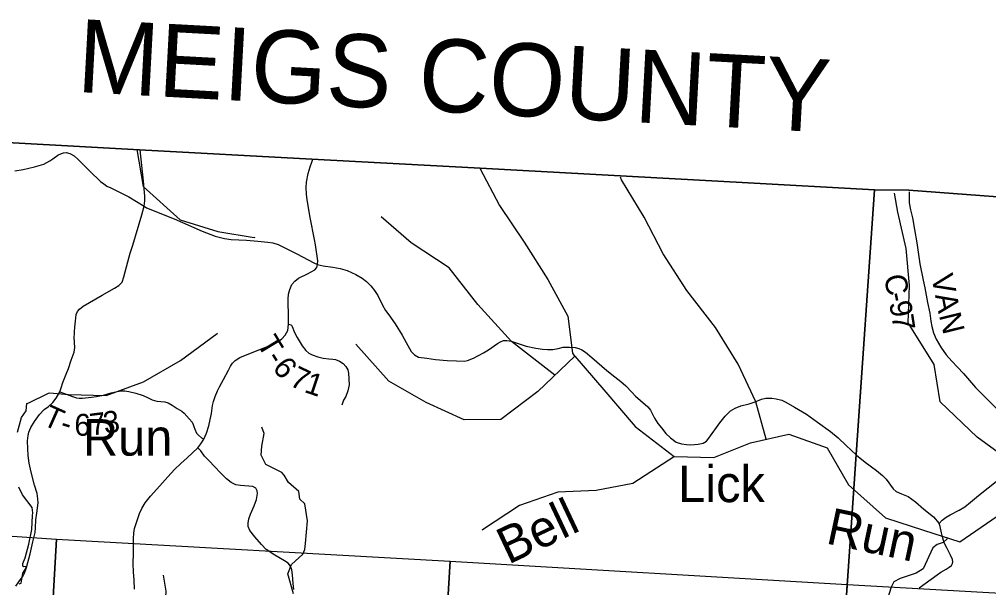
# Model space of a CAD drawing. Extents: x 1878108 to 2183446, y 146837 to 508383.
# Drawn here: x 2038879 to 2052165, y 361848 to 369630 of the extents above; entities that cross this region are included whole.
import ezdxf

# ---------------------------------------------------------------- set-up
doc = ezdxf.new("R2010")
doc.units = 0
for name, color, linetype in [('GM_X_Adjacent_County', 7, 'Continuous'), ('GM_X_Adjacent_County_Text', 7, 'Continuous'), ('GM_X_County', 7, 'Continuous'), ('GM_X_County_Road', 7, 'Continuous'), ('GM_X_County_Road_Text', 7, 'Continuous'), ('GM_X_Minor_River', 7, 'Continuous'), ('GM_X_Minor_River_Text', 7, 'Continuous'), ('GM_X_Section', 7, 'Continuous'), ('GM_X_Township', 7, 'Continuous'), ('GM_X_Township_Road', 7, 'Continuous'), ('GM_X_Township_Road_Text', 7, 'Continuous')]:
    doc.layers.add(name, color=color, linetype=linetype)

msp = doc.modelspace()

# ---------------------------------------------------------------- linework, layer by layer
at = {"layer": 'GM_X_Adjacent_County'}
msp.add_lwpolyline([(2053261, 367127), (2051071, 367290), (2050600, 367297), (2048789, 367394), (2045115, 367597), (2042889, 367717), (2040525, 367845), (2039539, 367898), (2031084, 368365)], dxfattribs=at)
at = {"layer": 'GM_X_County'}
msp.add_lwpolyline([(2031084, 368365), (2039539, 367898), (2040525, 367845), (2042889, 367717), (2045115, 367597), (2048789, 367394), (2050600, 367297), (2051071, 367290), (2053261, 367127)], dxfattribs=at)
at = {"layer": 'GM_X_County_Road'}
for points in [[(2040591, 367074), (2040599, 367145), (2040600, 367211), (2040580, 367413), (2040559, 367630), (2040533, 367844)], [(2042564, 365774), (2042564, 365798), (2042569, 365865), (2042584, 365929), (2042615, 365997), (2042655, 366043), (2042704, 366085), (2042830, 366143), (2042928, 366201), (2042956, 366232), (2042967, 366274), (2042968, 366325), (2042938, 366542), (2042926, 366616), (2042865, 366919), (2042826, 367157), (2042813, 367235), (2042809, 367327), (2042816, 367400), (2042837, 367520), (2042865, 367612), (2042889, 367675), (2042903, 367717)], [(2051074, 367270), (2051075, 367222), (2051075, 367118), (2051095, 367024), (2051122, 366912), (2051151, 366754), (2051183, 366568), (2051224, 366282), (2051269, 366060), (2051289, 365953), (2051326, 365753), (2051358, 365607), (2051372, 365496), (2051386, 365423), (2051408, 365339), (2051444, 365250), (2051512, 365140), (2051585, 365037), (2051661, 364948), (2051738, 364866), (2051823, 364779), (2051984, 364590), (2052277, 364297)], [(2040398, 366427), (2040433, 366539), (2040558, 366954), (2040591, 367074)], [(2039634, 365325), (2039635, 365350), (2039641, 365416), (2039649, 365498), (2039658, 365587), (2039677, 365629), (2039702, 365660), (2039752, 365701), (2040015, 365854), (2040181, 365948), (2040241, 365987), (2040286, 366032), (2040312, 366106), (2040383, 366379), (2040398, 366427)], [(2040456, 361824), (2040453, 361951), (2040444, 362064), (2040438, 362172), (2040442, 362322), (2040442, 362521), (2040446, 362595), (2040458, 362658), (2040494, 362768), (2040527, 362862), (2040556, 362929), (2040604, 363010), (2040678, 363100), (2040802, 363240), (2040915, 363363), (2041007, 363467), (2041092, 363548), (2041177, 363625), (2041323, 363764), (2041366, 363818), (2041406, 363883), (2041442, 363964), (2041474, 364062), (2041496, 364148), (2041513, 364231), (2041528, 364342), (2041542, 364396), (2041562, 364463), (2041595, 364542), (2041621, 364599), (2041676, 364700), (2041745, 364826), (2041772, 364879), (2041800, 364923), (2041835, 364956), (2041902, 364997), (2042024, 365049), (2042200, 365119), (2042312, 365164), (2042403, 365205), (2042476, 365256), (2042521, 365304), (2042558, 365369), (2042569, 365454), (2042568, 365517), (2042568, 365607), (2042564, 365732), (2042564, 365774)], [(2039155, 364220), (2039219, 364286), (2039278, 364328), (2039336, 364382), (2039385, 364443), (2039433, 364531), (2039450, 364583), (2039475, 364659), (2039520, 364773), (2039552, 364847), (2039588, 364964), (2039630, 365071), (2039641, 365137), (2039632, 365277), (2039634, 365325)], [(2038828, 361869), (2038882, 361940), (2038927, 361998), (2038947, 362045), (2038976, 362121), (2039027, 362312), (2039064, 362476), (2039094, 362603), (2039099, 362666), (2039103, 362777), (2039116, 362865), (2039135, 363009), (2039134, 363063), (2039121, 363135), (2039085, 363251), (2039042, 363428), (2039013, 363552), (2038999, 363657), (2038993, 363748), (2038992, 363858), (2038998, 363929), (2039010, 363977), (2039034, 364040), (2039084, 364123), (2039154, 364219), (2039155, 364220)], [(2042639, 361821), (2042634, 361905), (2042624, 362021), (2042614, 362089), (2042594, 362141), (2042563, 362182), (2042513, 362215), (2042380, 362293), (2042262, 362368), (2042198, 362439), (2042107, 362544), (2042036, 362632), (2042015, 362684), (2042014, 362732), (2042022, 362789), (2042046, 362854), (2042096, 362968), (2042127, 363056), (2042145, 363135), (2042140, 363174), (2042120, 363210), (2042081, 363234), (2041911, 363245), (2041846, 363256), (2041782, 363287), (2041719, 363336), (2041642, 363415), (2041553, 363506), (2041479, 363583), (2041416, 363648), (2041364, 363720), (2041323, 363764)], [(2051215, 361846), (2051377, 361964), (2051459, 362024), (2051511, 362057), (2051582, 362099), (2051623, 362128), (2051654, 362152), (2051669, 362178), (2051675, 362200), (2051669, 362234), (2051642, 362292), (2051597, 362381), (2051558, 362459), (2051536, 362524), (2051517, 362596), (2051501, 362686), (2051487, 362724), (2051529, 362771), (2051583, 362811), (2051640, 362844), (2051763, 362907), (2051837, 362955), (2051918, 363018), (2052025, 363108), (2052161, 363214), (2052267, 363302)]]:
    msp.add_lwpolyline(points, dxfattribs=at)
at = {"layer": 'GM_X_Minor_River'}
for points in [[(2040491, 367848), (2040574, 367342), (2041084, 366883), (2041599, 366725), (2042099, 366644), (2042111, 366646)], [(2045189, 367594), (2045462, 367082), (2045800, 366578), (2046122, 366068), (2046398, 365566), (2046459, 365057), (2046490, 365017)], [(2049115, 363879), (2048975, 364394), (2048731, 364907), (2048422, 365409), (2048030, 365916), (2047706, 366420), (2047444, 366922), (2047133, 367431), (2047121, 367467)], [(2052780, 363150), (2052534, 363526), (2052008, 363909), (2051502, 364391), (2051420, 364902), (2051064, 365472), (2051080, 365985), (2051036, 366492), (2050921, 366992), (2050876, 367249)], [(2046219, 364759), (2045623, 365217), (2045165, 365724), (2044771, 366228), (2044249, 366569), (2043839, 366926)], [(2039552, 364491), (2040067, 364481), (2040578, 364665), (2041086, 364957), (2041590, 365328), (2041594, 365334)], [(2046492, 365019), (2045984, 364535), (2045478, 364152), (2044975, 364144), (2044456, 364385), (2043944, 364674), (2043490, 365184), (2043490, 365184)], [(2046491, 365019), (2046891, 364556), (2047321, 364054), (2047855, 363645), (2048397, 363631), (2048903, 363831), (2049425, 363949), (2049950, 363760), (2050244, 363254), (2050752, 362803), (2051271, 362634), (2051772, 362474), (2052281, 362826)], [(2038851, 363976), (2038910, 364177), (2038970, 364267), (2038982, 364371), (2039008, 364380), (2039278, 364510), (2039296, 364516), (2039552, 364491)], [(2042637, 361763), (2042558, 362034), (2042611, 362163), (2042764, 362304), (2042792, 362369), (2042802, 362451), (2042828, 362762), (2042790, 362995), (2042721, 363058), (2042709, 363164), (2042569, 363285), (2042510, 363386), (2042478, 363426), (2042256, 363536), (2042192, 363663), (2042201, 363787), (2042234, 363960), (2042202, 364044)], [(2047857, 363645), (2047288, 363274), (2046786, 363178), (2046262, 363153), (2045734, 362971), (2045229, 362638), (2045217, 362634)], [(2038876, 361898), (2038902, 361910), (2038926, 362046), (2038970, 362120), (2038974, 362137), (2038942, 362134), (2038926, 362140), (2038924, 362179), (2038960, 362255), (2039008, 362444), (2039048, 362644), (2039058, 362833), (2039062, 362871), (2039055, 362943), (2038923, 363119), (2038873, 363224)], [(2051603, 362528), (2051597, 362517), (2051543, 362465), (2051458, 362438), (2051402, 362394), (2051267, 362107), (2051172, 362047), (2050953, 361972), (2050867, 361926), (2050827, 361852), (2050780, 361694)], [(2043044, 360312), (2043012, 360339), (2042774, 360417), (2042583, 360425), (2042313, 360535), (2042130, 360675), (2042058, 360707), (2041924, 360766), (2041776, 360785), (2041702, 360823), (2041483, 360802), (2041303, 360825), (2041217, 360773), (2041158, 360767), (2041066, 360792), (2041009, 360850), (2040973, 360899), (2040923, 360995), (2040866, 361178), (2040879, 361544), (2040892, 361801), (2040855, 362020)]]:
    msp.add_lwpolyline(points, dxfattribs=at)
at = {"layer": 'GM_X_Section'}
for points in [[(2034183, 362861), (2039389, 362512), (2039269, 360434), (2039143, 358292), (2039089, 357357), (2036021, 357521), (2033822, 357631), (2033886, 358536), (2034032, 360684)], [(2039389, 362512), (2044786, 362212), (2044650, 360006), (2039269, 360434)], [(2044786, 362212), (2050224, 361889), (2049893, 356551), (2044454, 356844), (2044518, 357870), (2044650, 360006)], [(2050224, 361889), (2052412, 361767), (2052076, 356435), (2049893, 356551)]]:
    msp.add_lwpolyline(points, close=True, dxfattribs=at)
at = {"layer": 'GM_X_Township'}
for points in [[(2031084, 368365), (2039539, 367898), (2040525, 367845), (2042889, 367717), (2045115, 367597), (2048789, 367394), (2050600, 367297), (2050350, 363670), (2050111, 360216), (2050089, 360025), (2049963, 358214), (2049921, 357571), (2049907, 357468), (2049898, 357303), (2049895, 357156), (2049804, 355245), (2049744, 354805), (2049709, 353880), (2049687, 353053), (2049647, 352324), (2049375, 348847), (2049004, 342247)], [(2049004, 342247), (2049375, 348847), (2049647, 352324), (2049687, 353053), (2049709, 353880), (2049744, 354805), (2049804, 355245), (2049895, 357156), (2049898, 357303), (2049907, 357468), (2049921, 357571), (2049963, 358214), (2050089, 360025), (2050111, 360216), (2050350, 363670), (2050600, 367297), (2051071, 367290), (2053261, 367127)]]:
    msp.add_lwpolyline(points, dxfattribs=at)
at = {"layer": 'GM_X_Township_Road'}
for points in [[(2038816, 367554), (2038933, 367575), (2039088, 367611), (2039215, 367649), (2039295, 367692), (2039338, 367722), (2039405, 367769), (2039457, 367794), (2039484, 367802), (2039518, 367806), (2039570, 367795), (2039629, 367761), (2039680, 367718), (2039845, 367552), (2039993, 367410), (2040037, 367376), (2040078, 367347), (2040131, 367321), (2040226, 367279), (2040377, 367199), (2040591, 367074)], [(2040591, 367074), (2040623, 367051), (2041002, 366898), (2041385, 366729), (2041564, 366663), (2041689, 366628), (2041780, 366616), (2041992, 366605), (2042147, 366591), (2042285, 366577), (2042352, 366568), (2042428, 366546), (2042536, 366493), (2042680, 366419), (2042916, 366294), (2042967, 366274)], [(2042967, 366274), (2043000, 366262), (2043042, 366254), (2043177, 366238), (2043275, 366218), (2043374, 366191), (2043493, 366137), (2043578, 366086), (2043635, 366041), (2043696, 365980), (2043747, 365918), (2043793, 365847), (2043857, 365714), (2043898, 365643), (2043944, 365582), (2044031, 365460), (2044125, 365307), (2044182, 365206), (2044249, 365081), (2044294, 365035), (2044349, 365005), (2044465, 364990), (2044582, 364973), (2044743, 364959), (2044873, 364952), (2044982, 364949), (2045023, 364958), (2045103, 364988), (2045242, 365064), (2045309, 365105), (2045431, 365192), (2045472, 365216), (2045513, 365231), (2045563, 365233), (2045622, 365221), (2045729, 365186), (2045826, 365153), (2045958, 365125), (2046049, 365114), (2046118, 365109), (2046190, 365109), (2046263, 365122), (2046335, 365141), (2046418, 365143), (2046497, 365135), (2046549, 365122), (2046590, 365105), (2046639, 365072), (2046724, 365000), (2046932, 364823), (2047042, 364733), (2047124, 364670), (2047191, 364611), (2047273, 364524), (2047325, 364469), (2047394, 364411), (2047494, 364325), (2047528, 364277), (2047586, 364167), (2047632, 364096), (2047680, 364034), (2047742, 363959), (2047804, 363897), (2047883, 363841), (2047954, 363817), (2048023, 363806), (2048085, 363804), (2048183, 363810), (2048252, 363826), (2048296, 363852), (2048330, 363893), (2048480, 364105), (2048555, 364195), (2048628, 364268), (2048691, 364306), (2048768, 364336), (2048881, 364363), (2048963, 364390), (2049050, 364430), (2049110, 364444), (2049194, 364440), (2049254, 364432), (2049329, 364413), (2049386, 364387), (2049505, 364321), (2049667, 364221), (2049819, 364115), (2049996, 363985), (2050102, 363899), (2050211, 363794), (2050349, 363667), (2050355, 363663)], [(2042569, 365454), (2042598, 365447), (2042611, 365440), (2042620, 365425), (2042652, 365340), (2042688, 365271), (2042755, 365158), (2042804, 365097), (2042846, 365059), (2042891, 365036), (2042971, 365010), (2043042, 364988), (2043119, 364981), (2043177, 364978), (2043214, 364974), (2043268, 364951), (2043317, 364915), (2043353, 364876), (2043379, 364830), (2043390, 364783), (2043399, 364627), (2043382, 364541), (2043353, 364464), (2043324, 364416), (2043299, 364345)], [(2039433, 364531), (2039482, 364512), (2039609, 364463), (2039663, 364449), (2039697, 364443), (2039745, 364442), (2039869, 364454), (2039937, 364463), (2040032, 364482), (2040136, 364515), (2040219, 364534), (2040276, 364541), (2040324, 364541), (2040379, 364534), (2040473, 364510), (2040574, 364479), (2040645, 364449), (2040699, 364419), (2040762, 364399), (2040818, 364396), (2040873, 364393), (2040920, 364377), (2040971, 364348), (2041041, 364299), (2041104, 364264), (2041140, 364235), (2041207, 364161), (2041248, 364113), (2041263, 364081), (2041272, 364055), (2041282, 364018), (2041306, 363965), (2041332, 363934), (2041374, 363900), (2041406, 363883)], [(2050355, 363663), (2050473, 363564), (2050627, 363451), (2050711, 363383), (2050761, 363332), (2050856, 363201), (2050897, 363165), (2050969, 363134), (2051060, 363094), (2051163, 363024), (2051278, 362920), (2051408, 362815), (2051487, 362724)]]:
    msp.add_lwpolyline(points, dxfattribs=at)

# ---------------------------------------------------------------- texts
at = {"layer": 'GM_X_Adjacent_County_Text'}
msp.add_text('MEIGS COUNTY', height=1000, rotation=356.9021, dxfattribs=at).set_placement((2039656, 368637))
at = {"layer": 'GM_X_County_Road_Text'}
for s, rotation, p in [('V', 281.4042, (2051377, 366112)), ('C', 281.1431, (2050728, 366111)), ('9', 280.8415, (2050799, 365749)), ('-', 281.0834, (2050775, 365870)), ('A', 280.8027, (2051429, 365854)), ('7', 278.8241, (2050833, 365570)), ('N', 283.8568, (2051482, 365578))]:
    msp.add_text(s, height=300, rotation=rotation, dxfattribs=at).set_placement(p)
at = {"layer": 'GM_X_Minor_River_Text'}
for s, rotation, p in [('Run', 359.9987, (2039749, 363655)), ('Lick', 359.9989, (2047909, 363018)), ('Bell', 25.283, (2045581, 362159)), ('Run', 347.9973, (2049920, 362456))]:
    msp.add_text(s, height=500, rotation=rotation, dxfattribs=at).set_placement(p)
at = {"layer": 'GM_X_Township_Road_Text'}
for s, rotation, p in [('T', 301.1813, (2042128, 365189)), ('-', 301.8765, (2042247, 364993)), ('6', 309.3558, (2042337, 364854)), ('7', 334.6618, (2042567, 364623)), ('1', 341.4486, (2042770, 364529)), ('T', 335.9387, (2039179, 364085)), ('6', 359.334, (2039631, 363929)), ('7', 7.2194, (2039861, 363929)), ('3', 8.2886, (2040050, 363953)), ('-', 342.8902, (2039421, 363980))]:
    msp.add_text(s, height=300, rotation=rotation, dxfattribs=at).set_placement(p)

doc.saveas('drawing.dxf')
